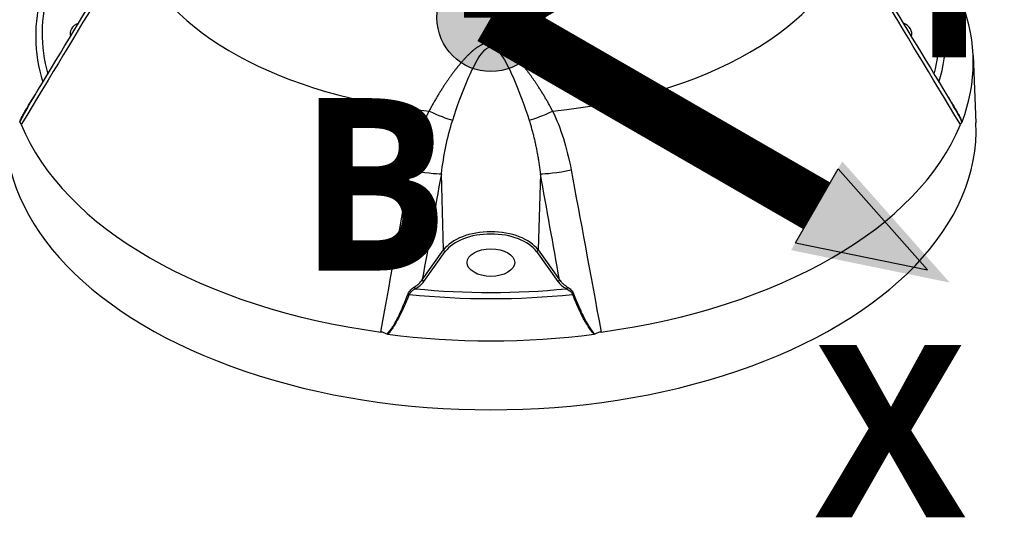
# Model space of a CAD drawing. Header units: millimetres. Extents: x 0 to 4378, y 0 to 2397.
# Tile 292 of 322: x 2654 to 2829, y 840 to 929. Entities that reach past the tile are written whole.
import ezdxf

# ---------------------------------------------------------------- set-up
doc = ezdxf.new("R2010")
doc.units = ezdxf.units.MM
doc.header["$LTSCALE"] = 0.2
for name, color, linetype in [('01_Object Line', 4, 'Continuous'), ('07_Special Line2', 76, 'Continuous'), ('12_Before Rev.Num.', 5, 'Continuous')]:
    doc.layers.add(name, color=color, linetype=linetype)
doc.layers.add('14_Mark', color=7, linetype='Continuous', true_color=0xe03c31)
doc.styles.add('Rainbow-5.0 Style', font='malgunsl.ttf')

# ---------------------------------------------------------------- blocks, each defined once
blk = doc.blocks.new('A$C92b2c99e')
for p, q in [((85.89080813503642, 63.1235802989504), (86.40380490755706, 51.13265336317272)), ((-4.795848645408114, 57.21489369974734), (-4.796001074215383, 57.21252053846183)), ((-8.414395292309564, 28.47368417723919), (-8.814036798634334, 42.05707658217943)), ((8.814036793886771, 42.05707658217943), (8.414395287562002, 28.47368417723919)), ((-12.22551783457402, 23.16072304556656), (-8.414418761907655, 28.47448188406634)), ((-11.94844910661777, 22.8559258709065), (-8.1373026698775, 28.16808032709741)), ((8.137302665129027, 28.16808032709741), (11.94844910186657, 22.85592587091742)), ((8.414418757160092, 28.47448188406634), (12.22551782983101, 23.16072304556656)), ((-12.62222226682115, 22.12920627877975), (-12.62221488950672, 22.129202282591))]:
    blk.add_line(p, q)
for centre, major_axis, ratio, start_param, end_param in [((-2.382876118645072e-09, 90.34651612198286), (65.25560367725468, -3.49581474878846e-13), 0.5773502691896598, 4.881854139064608, 6.11372014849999), ((-2.383785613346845e-09, 90.34651612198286), (-65.25560367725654, -3.022582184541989e-13), 0.5773502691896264, 0.2191240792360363, 1.401331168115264), ((-2.402885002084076e-09, 66.609409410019), (-81.0759077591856, -4.243827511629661e-13), 0.5773502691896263, 6.120234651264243, 6.460297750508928), ((-2.387423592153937e-09, 67.04690345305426), (-79.92684109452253, -4.075906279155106e-13), 0.5773502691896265, 6.115065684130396, 6.440823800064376), ((-2.392880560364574e-09, 67.04690345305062), (79.92684109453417, 4.121702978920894e-13), 0.5773502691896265, 6.125546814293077, 6.452078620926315), ((-2.392880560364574e-09, 66.60940941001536), (81.07590775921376, 4.182765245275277e-13), 0.5773502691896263, 6.10607286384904, 6.46354549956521), ((-2.384695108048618e-09, 61.89871787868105), (85.91700522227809, 5.129230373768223e-13), 0.5773502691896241, 6.067398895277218, 6.498971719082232), ((-70.71067812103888, 67.04690345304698), (-4.250000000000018, -2.242130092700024e-14), 0.5773502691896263, 5.396604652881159, 6.496745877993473), ((70.71067811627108, 67.0469034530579), (4.250000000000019, 2.213507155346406e-14), 0.5773502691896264, 6.069624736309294, 7.169765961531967), ((-10.28190004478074, 53.55830315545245), (-4.563237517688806, 2.043737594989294), 0.1232512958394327, 1.466897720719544, 2.490387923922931), ((10.28190004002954, 53.55830315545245), (-4.563237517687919, -2.043737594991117), 0.1232512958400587, 0.6512047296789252, 1.674694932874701), ((-2.383785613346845e-09, 49.90047525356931), (-86.43015846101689, -4.52433229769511e-13), 0.5773502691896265, 6.258490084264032, 9.449473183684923), ((-2.382876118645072e-09, 62.14187100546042), (-85.9066057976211, -4.13696854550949e-13), 0.5773502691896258, 0.2304668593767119, 1.340329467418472), ((9.722498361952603e-10, 62.14187100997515), (85.90660579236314, -6.874075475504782e-09), 0.5773502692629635, 4.942855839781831, 6.052718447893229), ((-13.43185209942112, 43.05454335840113), (4.920273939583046, -0.8893331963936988), 0.097381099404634, 4.552964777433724, 5.947909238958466), ((13.43185208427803, 43.0545433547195), (-4.920273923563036, -0.889333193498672), 0.09738109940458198, 0.335276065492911, 1.73022053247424), ((-2.383785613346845e-09, 53.98295815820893), (29.76099240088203, 1.557087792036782e-13), 0.5773502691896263, 4.384012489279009, 4.384017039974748), ((-2.383785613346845e-09, 53.98295815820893), (29.76099240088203, 1.4883927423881e-13), 0.5773502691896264, 5.040760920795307, 5.040765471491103), ((-2.373781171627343e-09, 26.46061136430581), (9.107650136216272, 4.503342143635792e-14), 0.5773502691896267, 0.3926990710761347, 2.748893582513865), ((-2.373781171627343e-09, 26.22207440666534), (-8.807752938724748, -4.427014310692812e-14), 0.5773502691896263, 3.534291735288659, 5.890486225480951), ((-8.1373026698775, 28.41302930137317), (0.243755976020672, -0.1748800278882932), 0.7543444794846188, 3.660559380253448, 5.208447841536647), ((8.137302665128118, 28.41302930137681), (-0.2437559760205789, -0.1748800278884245), 0.7543444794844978, 1.074737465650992, 2.622625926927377), ((-37.78234540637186, 34.07969892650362), (25.94122224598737, -10.19850776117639), 0.3543858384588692, 6.023251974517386, 6.200976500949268), ((-38.41007799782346, 33.84711518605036), (26.88857348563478, -10.19915823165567), 0.3423002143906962, 6.012411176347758, 6.192450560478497), ((-11.94844910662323, 23.10087484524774), (-0.2437559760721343, 0.1748800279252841), 0.7543444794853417, 0.5222398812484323, 2.066855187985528), ((11.94844910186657, 23.10087484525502), (-0.2437559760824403, -0.1748800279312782), 0.7543444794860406, 1.074737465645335, 2.61935276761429), ((38.41018462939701, 33.84712774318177), (26.88868148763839, 10.19918060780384), 0.3422989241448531, 3.232327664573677, 3.412366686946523), ((-13.43502180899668, 21.80265260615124), (0.1508449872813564, -0.2593099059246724), 0.5795213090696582, 4.172419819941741, 5.495887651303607), ((-2.384695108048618e-09, 67.04690345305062), (-79.92684109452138, -4.091171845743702e-13), 0.5773502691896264, 1.401903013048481, 1.739689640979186), ((13.43502364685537, 21.80265932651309), (-0.150848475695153, -0.2593159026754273), 0.579521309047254, 0.7872890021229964, 2.110740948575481), ((-14.58494017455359, 20.58641709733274), (-0.2784450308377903, 0.1116618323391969), 0.03256216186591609, 0.9948579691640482, 1.732440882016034), ((-2.384695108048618e-09, 66.60940941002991), (-81.0759077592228, -4.243827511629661e-13), 0.5773502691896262, 1.390436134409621, 1.751156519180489), ((14.58494016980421, 20.58641709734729), (0.2784450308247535, 0.1116618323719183), 0.03256216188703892, 4.550744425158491, 5.288327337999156), ((-2.383785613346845e-09, 61.89871787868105), (-85.91700522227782, -3.694267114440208e-13), 0.5773502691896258, 1.35500991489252, 1.786582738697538)]:
    blk.add_ellipse(centre, major_axis=major_axis, ratio=ratio, start_param=start_param, end_param=end_param)
blk.add_ellipse((-2.373781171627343e-09, 26.22207440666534), major_axis=(-4.250000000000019, -2.194425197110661e-14), ratio=0.5773502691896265)
for points, knots in [([(-54.12369200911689, 87.13720696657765), (-56.71009135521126, 85.75753920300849), (-59.31814177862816, 84.39471389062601), (-69.80763779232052, 79.02217063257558), (-77.81155428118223, 75.16455026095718), (-94.11777549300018, 67.72760672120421), (-102.4982193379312, 64.11924328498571), (-110.7772333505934, 60.71983781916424)], [0, 0, 0, 0, 0.9979699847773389, 0.9979699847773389, 3.992554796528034, 3.992554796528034, 6.993833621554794, 6.993833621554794, 6.993833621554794, 6.993833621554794]), ([(-6.805194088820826, 51.59189692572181), (-5.999909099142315, 54.11714968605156), (-5.106655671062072, 56.5601980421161), (-3.589426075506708, 60.06376927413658), (-3.057870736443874, 61.20830712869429), (-2.123481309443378, 62.81615054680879), (-1.786871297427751, 63.34011312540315), (-1.005499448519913, 64.22819402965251), (-0.534639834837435, 64.60779806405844), (0.5067294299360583, 64.62078778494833), (0.9828062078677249, 64.24755907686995), (1.762553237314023, 63.37380385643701), (2.094602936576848, 62.86189425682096), (3.036996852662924, 61.25164909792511), (3.571898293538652, 60.10210009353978), (5.098285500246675, 56.5837244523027), (5.997618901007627, 54.12433138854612), (6.805194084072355, 51.59189692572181)], [0, 0, 0, 0, 0.250000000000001, 0.250000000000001, 0.375000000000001, 0.375000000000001, 0.437500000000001, 0.437500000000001, 0.500000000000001, 0.500000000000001, 0.562500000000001, 0.562500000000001, 0.625, 0.625, 0.750000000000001, 0.750000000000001, 1, 1, 1, 1]), ([(-83.92444601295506, 51.27768175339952), (-83.82074604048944, 51.52741195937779), (-83.70425032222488, 51.7851507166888), (-83.57510552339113, 52.05086823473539), (-83.51053304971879, 52.18372714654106), (-83.44280179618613, 52.31858312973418), (-83.3719041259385, 52.45541898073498), (-83.30100645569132, 52.59225483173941), (-83.20767677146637, 52.76600037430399), (-83.14962319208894, 52.87180841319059), (-83.12221136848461, 52.92176900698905), (-83.09368885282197, 52.97321924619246), (-83.06409113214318, 53.02615924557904), (-82.96832297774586, 53.19745507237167), (-82.86072559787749, 53.38436123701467), (-82.74169321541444, 53.58682483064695), (-82.58587316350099, 53.85186100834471), (-82.39072572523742, 54.17528316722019), (-82.21458287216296, 54.46170076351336), (-82.14728199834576, 54.57113554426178), (-82.07892831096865, 54.6815119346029), (-82.0095883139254, 54.79279688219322), (-81.74600554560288, 55.21582537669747), (-81.46739909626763, 55.65297590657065), (-81.17380780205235, 56.10396701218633)], [1.437451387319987e-07, 1.437451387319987e-07, 1.437451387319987e-07, 1.437451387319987e-07, 0.125000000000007, 0.125000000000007, 0.125000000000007, 0.187500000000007, 0.187500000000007, 0.187500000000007, 0.250000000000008, 0.250000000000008, 0.250000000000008, 0.2795113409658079, 0.2795113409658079, 0.2795113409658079, 0.375000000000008, 0.375000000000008, 0.375000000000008, 0.500000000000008, 0.500000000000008, 0.500000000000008, 0.5477601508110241, 0.5477601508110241, 0.5477601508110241, 0.7293112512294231, 0.7293112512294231, 0.7293112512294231, 0.7293112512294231]), ([(81.17221310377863, 56.10700465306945), (81.36800856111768, 55.80633383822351), (81.55686664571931, 55.51218959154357), (81.73880363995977, 55.22462091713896), (81.83090662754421, 55.07904341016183), (81.92124287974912, 54.93513908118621), (82.00979659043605, 54.79295057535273), (82.01532787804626, 54.78406912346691), (82.02085247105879, 54.77519391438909), (82.02637032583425, 54.76632497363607), (82.12022683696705, 54.61546782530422), (82.19563655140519, 54.49343209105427), (82.30194700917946, 54.31949278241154), (82.60606065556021, 53.82191880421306), (82.85374541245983, 53.40067491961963), (83.06310175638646, 53.0256738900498), (83.14648819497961, 52.87631132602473), (83.22420935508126, 52.7342323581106), (83.29688254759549, 52.59735896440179), (83.42444857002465, 52.35709988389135), (83.51692207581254, 52.17615083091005), (83.61994419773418, 51.9610570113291), (83.72296619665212, 51.74596344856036), (83.82456671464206, 51.51821101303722), (83.92444600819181, 51.27768175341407)], [0.2587979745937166, 0.2587979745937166, 0.2587979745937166, 0.2587979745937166, 0.375000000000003, 0.375000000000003, 0.375000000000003, 0.4338256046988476, 0.4338256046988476, 0.4338256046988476, 0.437500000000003, 0.437500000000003, 0.437500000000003, 0.500000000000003, 0.500000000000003, 0.500000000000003, 0.6787886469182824, 0.6787886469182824, 0.6787886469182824, 0.750000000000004, 0.750000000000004, 0.750000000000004, 0.875000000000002, 0.875000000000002, 0.875000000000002, 0.9999998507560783, 0.9999998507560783, 0.9999998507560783, 0.9999998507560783]), ([(-82.29177864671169, 54.25792410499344), (-82.57630588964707, 53.78800069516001), (-82.79786541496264, 53.40935288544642), (-83.02265159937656, 53.007615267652), (-83.07443816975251, 52.91506236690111), (-83.12646861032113, 52.82123708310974), (-83.17923810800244, 52.72464555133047), (-83.46881135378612, 52.19459837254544), (-83.71253555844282, 51.70007214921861), (-83.90362124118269, 51.2408900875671)], [0.5066947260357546, 0.5066947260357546, 0.5066947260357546, 0.5066947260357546, 0.7044425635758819, 0.7044425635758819, 0.7044425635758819, 0.749999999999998, 0.749999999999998, 0.749999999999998, 0.9999969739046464, 0.9999969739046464, 0.9999969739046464, 0.9999969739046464]), ([(83.90362123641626, 51.24089008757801), (83.71110848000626, 51.7035011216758), (83.46391250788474, 52.20429866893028), (83.16882630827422, 52.74341149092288), (83.11781432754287, 52.83660870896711), (83.06961672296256, 52.92337888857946), (83.02248737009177, 53.00756626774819), (82.93330179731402, 53.16687886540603), (82.8475609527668, 53.31700009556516), (82.75114173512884, 53.4832851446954), (82.61431418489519, 53.71925859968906), (82.4619791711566, 53.97668427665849), (82.29344393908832, 54.25518674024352)], [3.003665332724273e-06, 3.003665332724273e-06, 3.003665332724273e-06, 3.003665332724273e-06, 0.249999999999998, 0.249999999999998, 0.249999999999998, 0.2932173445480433, 0.2932173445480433, 0.2932173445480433, 0.374999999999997, 0.374999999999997, 0.374999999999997, 0.4910569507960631, 0.4910569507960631, 0.4910569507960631, 0.4910569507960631]), ([(-83.90362817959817, 51.24087341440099), (-83.90682338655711, 51.24311557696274), (-83.91014005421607, 51.24745555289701), (-83.9171439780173, 51.2598319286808), (-83.92083103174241, 51.26817247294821), (-83.9244448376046, 51.27768275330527)], [-0.00968373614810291, -0.00968373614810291, -0.00968373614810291, -0.00968373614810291, -0.005063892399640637, -0.005063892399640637, -9.827163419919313e-07, -9.827163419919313e-07, -9.827163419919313e-07, -9.827163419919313e-07]), ([(-83.63522271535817, 50.81205160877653), (-83.68136074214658, 50.92557988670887), (-83.72727112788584, 51.01807322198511), (-83.81761669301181, 51.16117839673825), (-83.86142641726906, 51.210761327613), (-83.90362817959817, 51.24087341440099)], [-0.1213984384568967, -0.1213984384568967, -0.1213984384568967, -0.1213984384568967, -0.06074723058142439, -0.06074723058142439, -2.436636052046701e-05, -2.436636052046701e-05, -2.436636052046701e-05, -2.436636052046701e-05]), ([(83.90362817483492, 51.24087341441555), (83.86152396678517, 51.21082968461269), (83.8178188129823, 51.16140732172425), (83.72748305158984, 51.01849983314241), (83.68146766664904, 50.9258429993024), (83.63522271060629, 50.81205160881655)], [-0.1212578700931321, -0.1212578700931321, -0.1212578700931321, -0.1212578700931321, -0.06073354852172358, -0.06073354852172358, -1.219072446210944e-08, -1.219072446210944e-08, -1.219072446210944e-08, -1.219072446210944e-08]), ([(83.9244448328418, 51.27768275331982), (83.92083138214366, 51.26817340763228), (83.9171446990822, 51.25983357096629), (83.91014076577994, 51.24745649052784), (83.90682372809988, 51.24311581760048), (83.90362817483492, 51.24087341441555)], [-0.009677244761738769, -0.009677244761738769, -0.009677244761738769, -0.009677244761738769, -0.004619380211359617, -0.004619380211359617, -3.186487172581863e-06, -3.186487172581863e-06, -3.186487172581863e-06, -3.186487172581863e-06]), ([(12.22551798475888, 23.16072282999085), (12.27477976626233, 23.08917868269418), (12.34300120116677, 22.99453249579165), (12.53660144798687, 22.76276740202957), (12.6815661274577, 22.60764227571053), (13.12836868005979, 22.19607620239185), (13.42017150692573, 21.99739751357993), (13.64147307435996, 21.86098735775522)], [0, 0, 0, 0, 0.25, 0.25, 0.5, 0.5, 0.9999999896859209, 0.9999999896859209, 0.9999999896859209, 0.9999999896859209]), ([(-14.73963687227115, 20.63962645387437), (-14.6390018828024, 20.89883905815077), (-14.44819807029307, 21.16761378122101), (-14.25580817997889, 21.36755722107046), (-14.06341828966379, 21.5675006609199), (-13.85307612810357, 21.73054261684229), (-13.64147307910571, 21.86098735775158)], [0, 0, 0, 0, 0.5, 0.5, 0.5, 1, 1, 1, 1]), ([(-13.43502365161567, 21.55771035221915), (-13.44428667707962, 21.553195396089), (-13.63842157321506, 21.45479089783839), (-13.76701867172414, 21.37293305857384), (-13.83131722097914, 21.33200413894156), (-13.88792803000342, 21.29278074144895), (-13.93681741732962, 21.25697327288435), (-13.98570680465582, 21.22116580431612), (-14.00268910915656, 21.20889888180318), (-14.06036625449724, 21.16089578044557), (-14.29107483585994, 20.96888337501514), (-14.45272415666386, 20.7577479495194), (-14.54371535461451, 20.5594974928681)], [0, 0, 0, 0, 0.250000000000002, 0.250000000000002, 0.250000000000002, 0.375000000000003, 0.375000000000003, 0.375000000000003, 0.500000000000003, 0.500000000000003, 0.500000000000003, 1, 1, 1, 1]), ([(13.64147307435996, 21.86098735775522), (13.85181082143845, 21.73132260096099), (14.03384034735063, 21.59766556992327), (14.25349450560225, 21.37003004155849), (14.47314866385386, 21.14239451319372), (14.63857255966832, 20.89994491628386), (14.73963686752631, 20.63962645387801)], [0, 0, 0, 0, 0.5, 0.5, 0.5, 1, 1, 1, 1]), ([(-18.48774016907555, 13.47299286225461), (-18.13822992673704, 13.84496657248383), (-17.79792120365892, 14.29201238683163), (-17.47126910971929, 14.81290915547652), (-17.41480096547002, 14.90295625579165), (-17.363339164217, 14.98784185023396), (-17.3140840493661, 15.07080191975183), (-17.22087577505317, 15.22779200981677), (-17.13598179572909, 15.37840217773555), (-17.04356848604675, 15.54700003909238), (-16.90232015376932, 15.80469199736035), (-16.75195112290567, 16.09239005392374), (-16.59136081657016, 16.4094894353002), (-16.51297555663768, 16.56426787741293), (-16.43536581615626, 16.7209564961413), (-16.35831870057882, 16.8794275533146), (-15.80397058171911, 18.01961472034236), (-15.27558370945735, 19.25914398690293), (-14.73963687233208, 20.63962645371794)], [2.455419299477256e-10, 2.455419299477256e-10, 2.455419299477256e-10, 2.455419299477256e-10, 0.250000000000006, 0.250000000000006, 0.250000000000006, 0.2932173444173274, 0.2932173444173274, 0.2932173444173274, 0.375000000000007, 0.375000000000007, 0.375000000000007, 0.500000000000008, 0.500000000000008, 0.500000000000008, 0.5610133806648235, 0.5610133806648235, 0.5610133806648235, 1, 1, 1, 1]), ([(-14.54371535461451, 20.5594974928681), (-14.86573415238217, 19.75483488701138), (-15.18777557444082, 18.99852778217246), (-15.50909669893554, 18.29053863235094), (-15.6697572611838, 17.93654405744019), (-15.83023786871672, 17.59462911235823), (-15.99044830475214, 17.26479100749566), (-16.06584420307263, 17.10956741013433), (-16.14118795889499, 16.95700691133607), (-16.21644819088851, 16.80714316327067), (-16.22114903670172, 16.79778249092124), (-16.2258498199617, 16.78843188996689), (-16.23055056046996, 16.77909142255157), (-16.31050984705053, 16.62021068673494), (-16.37578597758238, 16.49232430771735), (-16.47018141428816, 16.31150580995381), (-16.74021078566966, 15.79425299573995), (-16.98035003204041, 15.36865251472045), (-17.20702339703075, 15.0036493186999), (-17.2973071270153, 14.85826898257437), (-17.38501314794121, 14.72195484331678), (-17.47202410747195, 14.59335942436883), (-17.62475783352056, 14.36763087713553), (-17.74397535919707, 14.2021224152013), (-17.89372604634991, 14.01400731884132), (-18.04347655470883, 13.82589244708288), (-18.21088829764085, 13.63613612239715), (-18.39617680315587, 13.44491788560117)], [0, 0, 0, 0, 0.250000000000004, 0.250000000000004, 0.250000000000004, 0.375000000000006, 0.375000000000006, 0.375000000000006, 0.433825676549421, 0.433825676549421, 0.433825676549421, 0.437500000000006, 0.437500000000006, 0.437500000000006, 0.500000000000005, 0.500000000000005, 0.500000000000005, 0.6787886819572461, 0.6787886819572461, 0.6787886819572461, 0.750000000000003, 0.750000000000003, 0.750000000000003, 0.875000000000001, 0.875000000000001, 0.875000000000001, 0.9999998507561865, 0.9999998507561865, 0.9999998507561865, 0.9999998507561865]), ([(18.39617679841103, 13.44491788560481), (18.20380046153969, 13.64345079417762), (18.01613328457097, 13.86009871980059), (17.83329588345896, 14.09481683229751), (17.74187707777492, 14.21217602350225), (17.65166664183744, 14.33405366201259), (17.56266969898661, 14.4604399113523), (17.47367275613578, 14.586826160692), (17.36449758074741, 14.75142333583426), (17.2993862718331, 14.85315660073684), (17.26864194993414, 14.90119311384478), (17.23731033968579, 14.95102145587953), (17.2053532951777, 15.00259922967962), (17.10195103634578, 15.16948757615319), (16.99266326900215, 15.35541788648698), (16.87724143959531, 15.55996614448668), (16.72614785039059, 15.82773118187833), (16.54770909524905, 16.16080013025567), (16.39353802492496, 16.4599032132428), (16.3346322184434, 16.5741847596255), (16.27576890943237, 16.69004028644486), (16.21690868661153, 16.80737559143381), (15.65956184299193, 17.91842238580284), (15.09993873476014, 19.16960298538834), (14.54371534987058, 20.5594974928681)], [1.437453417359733e-07, 1.437453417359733e-07, 1.437453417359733e-07, 1.437453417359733e-07, 0.125000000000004, 0.125000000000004, 0.125000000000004, 0.187500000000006, 0.187500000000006, 0.187500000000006, 0.250000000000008, 0.250000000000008, 0.250000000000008, 0.2795113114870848, 0.2795113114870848, 0.2795113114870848, 0.375000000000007, 0.375000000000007, 0.375000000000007, 0.500000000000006, 0.500000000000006, 0.500000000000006, 0.5477601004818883, 0.5477601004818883, 0.5477601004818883, 1, 1, 1, 1]), ([(14.7396368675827, 20.63962645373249), (15.04565977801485, 19.8513780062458), (15.34959049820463, 19.10815157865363), (15.65412023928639, 18.41156021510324), (15.80638510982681, 18.06326453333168), (15.95875591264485, 17.72662499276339), (16.1111905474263, 17.40175048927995), (16.18956031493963, 17.23472585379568), (16.27461126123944, 17.05673811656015), (16.36033004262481, 16.88046272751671), (16.44134023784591, 16.71387025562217), (16.52304097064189, 16.54867286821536), (16.5998287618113, 16.39551594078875), (16.8583075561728, 15.87996760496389), (17.06934271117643, 15.47896715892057), (17.31313783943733, 15.07020981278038), (17.36746447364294, 14.97912345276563), (17.42333106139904, 14.88751300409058), (17.48202848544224, 14.79434399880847), (17.80413530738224, 14.28307161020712), (18.14082013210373, 13.84220925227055), (18.4877401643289, 13.47299286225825)], [0, 0, 0, 0, 0.249999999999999, 0.249999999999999, 0.249999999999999, 0.374999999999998, 0.374999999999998, 0.374999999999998, 0.4392650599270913, 0.4392650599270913, 0.4392650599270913, 0.499999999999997, 0.499999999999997, 0.499999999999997, 0.7044425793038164, 0.7044425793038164, 0.7044425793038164, 0.749999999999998, 0.749999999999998, 0.749999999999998, 0.9999999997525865, 0.9999999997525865, 0.9999999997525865, 0.9999999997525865]), ([(-18.48774016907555, 13.47299286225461), (-18.66446943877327, 13.56929269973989), (-18.84880689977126, 13.65153080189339), (-19.2312435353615, 13.7815785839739), (-19.42673082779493, 13.82835338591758), (-19.62382327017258, 13.85505290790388)], [-0.1212578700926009, -0.1212578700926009, -0.1212578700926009, -0.1212578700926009, -0.06073354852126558, -0.06073354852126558, -1.218595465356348e-08, -1.218595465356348e-08, -1.218595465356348e-08, -1.218595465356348e-08]), ([(-18.39617695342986, 13.44491965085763), (-18.41266027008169, 13.44701317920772), (-18.42921242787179, 13.45035824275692), (-18.46000011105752, 13.45980016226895), (-18.47429242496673, 13.46562625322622), (-18.48774016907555, 13.47299286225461)], [-0.009677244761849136, -0.009677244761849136, -0.009677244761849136, -0.009677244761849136, -0.004619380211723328, -0.004619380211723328, -3.186487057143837e-06, -3.186487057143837e-06, -3.186487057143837e-06, -3.186487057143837e-06]), ([(18.4877401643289, 13.47299286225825), (18.47429387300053, 13.46562705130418), (18.46000319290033, 13.45980142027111), (18.42921568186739, 13.45035890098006), (18.41266188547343, 13.44701338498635), (18.39617694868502, 13.44491965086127)], [-0.009683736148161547, -0.009683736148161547, -0.009683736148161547, -0.009683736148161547, -0.005063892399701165, -0.005063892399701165, -9.827163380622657e-07, -9.827163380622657e-07, -9.827163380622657e-07, -9.827163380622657e-07]), ([(19.62382326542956, 13.85505290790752), (19.42718654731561, 13.82841512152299), (19.23214396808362, 13.78179419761), (18.84965937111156, 13.6519107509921), (18.66487877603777, 13.56951699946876), (18.4877401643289, 13.47299286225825)], [-0.1213984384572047, -0.1213984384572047, -0.1213984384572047, -0.1213984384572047, -0.06074723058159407, -0.06074723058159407, -2.43663605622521e-05, -2.43663605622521e-05, -2.43663605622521e-05, -2.43663605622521e-05])]:
    blk.add_open_spline(points, degree=3, knots=knots)
for points in [[(-82.2910992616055, 54.25751314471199), (-78.01065775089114, 61.33363006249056), (-73.7263965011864, 68.40872444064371), (-69.43555013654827, 75.48197865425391)], [(69.43555013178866, 75.48197865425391), (73.72695080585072, 68.4078106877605), (78.01176465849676, 61.33180208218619), (82.29275815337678, 54.25477077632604)], [(-69.35019131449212, 74.50679664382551), (-73.62960526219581, 67.41398082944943), (-78.39114951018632, 59.51574982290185), (-83.63522265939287, 50.81205146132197)], [(83.63522265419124, 50.81205146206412), (78.39114950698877, 59.51574982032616), (73.6296052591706, 67.41398082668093), (69.35019130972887, 74.50679664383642)], [(-14.2984503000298, 42.7226591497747), (-13.55769737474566, 46.71139490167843), (-12.43526436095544, 50.19633244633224), (-11.00569647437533, 53.2108708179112)], [(11.00569646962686, 53.2108708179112), (12.43526463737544, 50.19633185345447), (13.55769767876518, 46.71139431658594), (14.29845029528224, 42.72265914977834)], [(-8.814036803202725, 42.05707673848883), (-8.410842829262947, 45.32803266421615), (-7.781954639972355, 48.52892258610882), (-6.805194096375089, 51.59189692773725)], [(-19.62382325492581, 13.85505278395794), (-17.67761123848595, 24.46277215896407), (-15.90251703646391, 34.08523090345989), (-14.2984503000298, 42.72265914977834)], [(14.29845029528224, 42.72265914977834), (15.90251703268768, 34.08523089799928), (17.67761123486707, 24.46277215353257), (19.6238232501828, 13.85505278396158)], [(-8.8140440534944, 42.05703663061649), (-9.95269000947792, 35.75816404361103), (-11.08966949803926, 29.4594078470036), (-12.22551798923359, 23.160722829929)], [(12.22551798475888, 23.16072282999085), (11.0896694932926, 29.45940784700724), (9.952690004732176, 35.75816404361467), (8.814044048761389, 42.05703663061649)], [(-13.00596556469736, 22.31692339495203), (-13.00561472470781, 22.31676888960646), (-13.00526389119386, 22.31661434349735), (-13.00491306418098, 22.31645975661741)], [(13.00491261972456, 22.31645956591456), (13.0052863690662, 22.31662425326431), (13.0056601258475, 22.31678889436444), (13.00603389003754, 22.31695348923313)], [(13.43502364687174, 21.55771035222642), (13.83570582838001, 21.36241104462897), (14.32626276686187, 21.03328045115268), (14.54371534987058, 20.55949749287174)]]:
    blk.add_open_spline(points, degree=3)
blk.add_rational_spline([(11.00569644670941, 53.21087080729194), (9.718974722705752, 55.66326425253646), (8.272754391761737, 57.98802126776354), (5.801343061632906, 61.26999340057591), (4.933241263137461, 62.33370932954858), (3.402560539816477, 63.81467712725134), (2.863060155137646, 64.28383776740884), (1.596299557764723, 65.08280690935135), (0.8230036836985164, 65.42294943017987), (-0.8683343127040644, 65.41110770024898), (-1.633164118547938, 65.06513936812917), (-2.902569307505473, 64.25298819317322), (-3.449475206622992, 63.77269018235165), (-4.967126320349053, 62.29366744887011), (-5.829760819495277, 61.23439515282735), (-8.286228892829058, 57.96575462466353), (-9.722655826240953, 55.65624835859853), (-11.00569645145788, 53.2108708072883)], [0.999999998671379, 0.999999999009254, 0.999999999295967, 0.999999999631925, 0.999999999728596, 0.999999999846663, 0.999999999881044, 0.999999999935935, 0.999999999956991, 0.999999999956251, 0.999999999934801, 0.99999999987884, 0.999999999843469, 0.999999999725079, 0.999999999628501, 0.999999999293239, 0.999999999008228, 0.999999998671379], degree=3, knots=[0, 0, 0, 0, 0.25, 0.25, 0.375, 0.375, 0.4375, 0.4375, 0.5, 0.5, 0.5625, 0.5625, 0.625, 0.625, 0.75, 0.75, 1, 1, 1, 1])
blk.add_rational_spline([(6.805194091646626, 51.59189692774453), (7.781954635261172, 48.52892258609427), (8.410842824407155, 45.32803266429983), (8.814036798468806, 42.05707673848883)], [1.00000000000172, 1.00000000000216, 1.00000000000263, 1.00000000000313], degree=3)
blk = doc.blocks.new('Blk$A46N0-6W24B')
h = blk.add_hatch(color=256)
h.dxf.hatch_style = 1
h.paths.add_polyline_path([(4.063017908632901, -0.1894029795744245, 1), (-5.936982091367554, -0.1894029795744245, 1)])
at = {"layer": '07_Special Line2'}
blk.add_hatch(color=256, dxfattribs=at).paths.add_polyline_path([(41.63336265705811, 24.38859702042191), (26.9113045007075, 21.37594973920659), (31.66330450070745, 13.14524430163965)])
at = {"layer": '12_Before Rev.Num.'}
blk.add_hatch(color=256, dxfattribs=at).paths.add_polyline_path([(-0.936982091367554, 48.96659702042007), (-5.688982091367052, 34.71059702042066), (3.815017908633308, 34.71059702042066)])
at = {"layer": '14_Mark'}
blk.add_hatch(color=256, dxfattribs=at).paths.add_polyline_path([(41.63336265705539, -24.76740297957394), (31.66330450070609, -13.52405026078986), (26.91130450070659, -21.7547556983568)])
blk.add_circle((-0.936982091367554, -0.1894029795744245), 4.999999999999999)
at = {"layer": '07_Special Line2'}
for p, q in [((39.57568629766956, 23.20059702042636), (27.30730450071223, 20.69005761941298)), ((31.26730450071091, 13.83113642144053), (39.57568629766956, 23.20059702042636)), ((31.26730450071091, 13.83113642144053), (27.30730450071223, 20.69005761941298))]:
    blk.add_line(p, q, dxfattribs=at)
at = {"layer": '07_Special Line2', "const_width": 4.999999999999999}
blk.add_lwpolyline([(29.28730450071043, 17.26059702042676), (-0.936982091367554, -0.1894029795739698)], dxfattribs=at)
at = {"layer": '12_Before Rev.Num.'}
for p, q in [((-0.936982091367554, 46.59059702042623), (-4.896982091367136, 34.71059702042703)), ((3.023017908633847, 34.71059702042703), (-0.936982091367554, 46.59059702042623)), ((3.023017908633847, 34.71059702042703), (-4.896982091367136, 34.71059702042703))]:
    blk.add_line(p, q, dxfattribs=at)
at = {"layer": '12_Before Rev.Num.', "const_width": 4.999999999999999}
blk.add_lwpolyline([(-0.936982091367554, 34.71059702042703), (-0.936982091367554, -0.1894029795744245)], dxfattribs=at)
at = {"layer": '14_Mark'}
for p, q in [((27.30730450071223, -21.06886357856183), (31.26730450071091, -14.20994238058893)), ((39.57568629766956, -23.5794029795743), (31.26730450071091, -14.20994238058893)), ((27.30730450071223, -21.06886357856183), (39.57568629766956, -23.5794029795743))]:
    blk.add_line(p, q, dxfattribs=at)
at = {"layer": '14_Mark', "const_width": 4.999999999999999}
blk.add_lwpolyline([(29.28730450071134, -17.63940297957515), (-0.936982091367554, -0.1894029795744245)], dxfattribs=at)
at = {"insert": (-18.7763246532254, -15.64874045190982), "char_height": 16, "attachment_point": 4, "style": 'Rainbow-5.0 Style'}
blk.add_mtext('{\\fMalgun Gothic Semilight|b1|i0|c129|p50;B}', dxfattribs=at)
at = {"layer": '07_Special Line2', "insert": (35.08044783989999, 4.127631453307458), "char_height": 16, "attachment_point": 4, "style": 'Rainbow-5.0 Style'}
blk.add_mtext('{\\fMalgun Gothic Semilight|b1|i0|c129|p50;Y}', dxfattribs=at)
at = {"layer": '12_Before Rev.Num.', "insert": (-21.52401248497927, 35.53575010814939), "char_height": 16, "attachment_point": 4, "style": 'Rainbow-5.0 Style'}
blk.add_mtext('{\\fMalgun Gothic Semilight|b1|i0|c129|p50;Z}', dxfattribs=at)
at = {"layer": '14_Mark', "insert": (29.17398102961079, -38.5433293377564), "char_height": 16, "attachment_point": 4, "style": 'Rainbow-5.0 Style'}
blk.add_mtext('{\\fMalgun Gothic Semilight|b1|i0|c129|p50;X}', dxfattribs=at)

msp = doc.modelspace()

# ---------------------------------------------------------------- block references
at = {"xscale": 1.92, "yscale": 1.92, "zscale": 1.92}
msp.add_blockref('Blk$A46N0-6W24B', (2739.606371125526, 929.3554046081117), dxfattribs=at)
at = {"layer": '01_Object Line'}
msp.add_blockref('A$C92b2c99e', (2737.807365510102, 859.1456654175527), dxfattribs=at)

doc.saveas('drawing.dxf')
